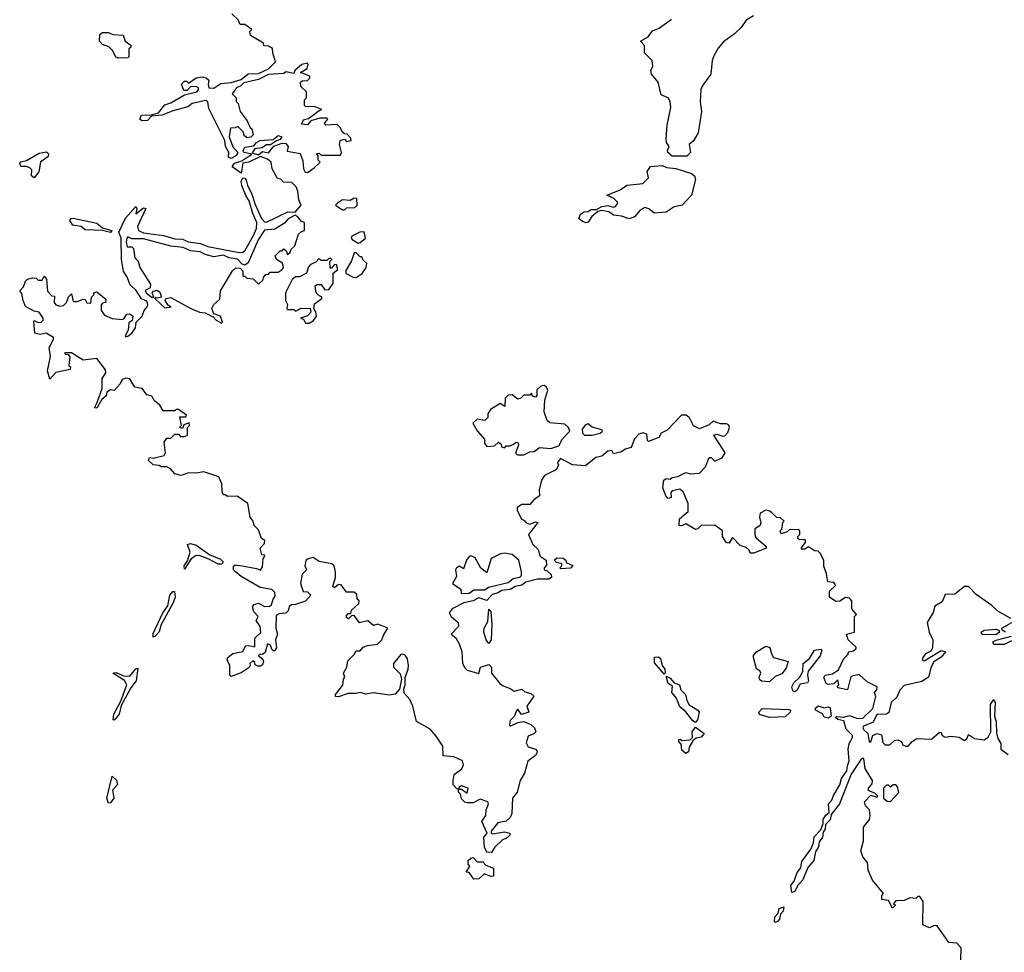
# Model space of a CAD drawing. Extents: x 2106670 to 2323771, y 35271 to 224896.
# Tile 380 of 419: x 2252560 to 2257609, y 191374 to 196155. Entities that reach past the tile are written whole.
import ezdxf

# ---------------------------------------------------------------- set-up
doc = ezdxf.new("R2010")
doc.units = 0

msp = doc.modelspace()

# ---------------------------------------------------------------- linework, layer by layer
at = {"layer": '0CON20XD'}
for points in [[(2253759.4, 195049.4), (2253774, 195085), (2253775.4, 195115.4), (2253755, 195162), (2253736.9, 195226.9), (2253720.8, 195250.7), (2253698.8, 195305), (2253695.5, 195325), (2253705, 195344.2), (2253715, 195342.5), (2253722.1, 195332.1), (2253727.5, 195305), (2253749.1, 195265), (2253767.2, 195207.2), (2253800, 195135), (2253815, 195118.1), (2253825, 195117.8), (2253935, 195169.2), (2253972.5, 195167.5), (2254002.5, 195205), (2253990.7, 195230.7), (2253986.4, 195276.4), (2253978.3, 195298.3), (2253955, 195320), (2253912.5, 195322.5), (2253898.3, 195338.3), (2253881.7, 195341.7), (2253855, 195390), (2253850, 195425), (2253830.7, 195440.7), (2253795, 195454), (2253735.5, 195424.5), (2253705, 195418.8), (2253695, 195367.5), (2253650, 195400), (2253660.6, 195419.4), (2253698.6, 195431.4), (2253750, 195465), (2253710, 195475), (2253706, 195485), (2253715, 195501.2), (2253761.2, 195508.8), (2253774, 195526), (2253793.6, 195536.4), (2253859.5, 195540.5), (2253885, 195560.8), (2253903.3, 195555), (2253895, 195540), (2253876.4, 195533.6), (2253846.7, 195513.3), (2253825, 195513.8), (2253802.3, 195497.7), (2253766.2, 195493.8), (2253751.7, 195471.7), (2253785, 195462.5), (2253805, 195480), (2253835, 195472.5), (2253863, 195507), (2253905, 195522.5), (2253925, 195520), (2253936.7, 195505), (2253931.7, 195481.7), (2253998.3, 195468.3), (2254011.7, 195431.7), (2254015, 195390), (2254023.6, 195373.6), (2254035, 195372.5), (2254070, 195395), (2254100, 195425), (2254090, 195435), (2254090, 195455), (2254081.7, 195468.3), (2254095, 195470), (2254105, 195460), (2254205, 195460), (2254210, 195475), (2254200, 195515), (2254203.8, 195536.2), (2254225, 195542.5), (2254235, 195530), (2254260, 195535), (2254258.3, 195548.3), (2254238.3, 195568.3), (2254225, 195570), (2254211.7, 195581.7), (2254205, 195600), (2254187, 195617), (2254130, 195615), (2254122.5, 195625), (2254140, 195645), (2254135, 195650), (2254099.3, 195650.7), (2254053.6, 195636.4), (2254035, 195616.7), (2254005, 195620), (2254015, 195641.2), (2254040.7, 195649.3), (2254095, 195690), (2254110, 195695), (2254075, 195707.5), (2254025, 195710), (2254020, 195715), (2254020, 195745), (2254030, 195755), (2254030, 195785), (2254001.7, 195811.7), (2254000, 195835), (2254008.3, 195841.7), (2254035, 195842.5), (2254047.5, 195855), (2254047.5, 195865), (2254000, 195885), (2254033.3, 195905), (2254038.8, 195925), (2254035, 195932.5), (2254006.2, 195925), (2253970, 195895), (2253965, 195880), (2253925, 195887.5), (2253915, 195880), (2253835, 195874), (2253785, 195848), (2253709.5, 195830.5), (2253694.3, 195815.7), (2253672.5, 195805), (2253650, 195775), (2253670, 195755), (2253670, 195735), (2253680, 195725), (2253690, 195685), (2253727, 195637), (2253741.7, 195601.7), (2253750, 195595), (2253757.5, 195565), (2253745, 195552.5), (2253725, 195550), (2253711.7, 195561.7), (2253708.3, 195578.3), (2253678.3, 195608.3), (2253665, 195600), (2253641.7, 195598.3), (2253634, 195554), (2253652.4, 195502.4), (2253678, 195475), (2253671.7, 195458.3), (2253645, 195442.9), (2253630.6, 195450.6), (2253632.9, 195475), (2253615.7, 195505), (2253612, 195535), (2253530.5, 195700.5), (2253523.9, 195733.9), (2253515, 195741.2), (2253445, 195726), (2253421.7, 195708.3), (2253345, 195688), (2253290, 195665), (2253235, 195660), (2253215, 195638.1), (2253185.7, 195635.7), (2253176, 195645), (2253185, 195665.8), (2253235, 195666.7), (2253271.7, 195678.3), (2253305, 195718.8), (2253335, 195728.8), (2253405, 195770), (2253467.5, 195785), (2253477.5, 195795), (2253477.5, 195805), (2253465, 195812.5), (2253435, 195810), (2253418.3, 195791.7), (2253401.7, 195791.7), (2253390, 195825), (2253405, 195840), (2253415, 195840), (2253425, 195830), (2253465, 195857.5), (2253495, 195862.5), (2253517, 195857), (2253530, 195845), (2253527, 195823), (2253530, 195805), (2253555, 195804.2), (2253592, 195828), (2253645, 195832.9), (2253695, 195848.8), (2253731.9, 195878.1), (2253785, 195878.9), (2253835, 195903.8), (2253871.7, 195938.3), (2253857.5, 195985), (2253857, 196007), (2253835, 196020), (2253811.7, 196021.7), (2253810, 196035), (2253743.6, 196073.6), (2253740, 196095), (2253750, 196105), (2253715, 196130), (2253690, 196130), (2253680, 196155), (2253647.5, 196185)], [(2256322.9, 196175), (2256285, 196151.9), (2256259.5, 196115), (2256225, 196082.2), (2256168.9, 196041.1), (2256140.9, 196009.1), (2256119.7, 195970.3), (2256111.1, 195945), (2256103.3, 195875), (2256059.6, 195815), (2256052.9, 195797.1), (2256049.6, 195735), (2256056.2, 195685), (2256038.2, 195575), (2256015, 195534), (2255993.3, 195515), (2256000, 195475), (2255980, 195455), (2255905, 195454.6), (2255884, 195475), (2255881.2, 195485), (2255890, 195505), (2255875.9, 195525.9), (2255874.3, 195544.3), (2255879.3, 195615), (2255899.4, 195705), (2255895.5, 195735), (2255885, 195754), (2255849.5, 195769.5), (2255834.2, 195834.2), (2255800, 195875), (2255796.7, 195895), (2255806.4, 195916.4), (2255803.3, 195945), (2255763.3, 195985), (2255763, 196023), (2255742.5, 196045), (2255782.4, 196067.6), (2255805, 196097.5), (2255838.7, 196111.3), (2255902.4, 196157.6)], [(2253065, 195957.5), (2253053.6, 195963.6), (2253037.5, 195995), (2253016.4, 196016.4), (2252985, 196027.5), (2252970, 196045), (2252971.7, 196078.3), (2252985, 196090), (2253015, 196090), (2253038.3, 196078.3), (2253090, 196075), (2253100, 196045), (2253130, 196025), (2253130, 196015), (2253120, 196005), (2253120, 195965), (2253115, 195960), (2253065, 195957.5)], [(2252635, 195344), (2252620, 195355), (2252622, 195385), (2252614.4, 195394.4), (2252595, 195401.9), (2252565, 195402), (2252560.9, 195419.1), (2252565, 195426.2), (2252595, 195434), (2252659.7, 195470.3), (2252697.1, 195477.1), (2252707, 195467), (2252706.3, 195453.7), (2252666.9, 195425), (2252658.1, 195375), (2252635, 195344)], [(2255465, 195114.2), (2255445, 195120), (2255427.5, 195135), (2255435, 195157.5), (2255455, 195170), (2255475, 195172.5), (2255488.3, 195181.7), (2255517.5, 195182.5), (2255545, 195197.5), (2255575, 195202.5), (2255605, 195193.3), (2255615, 195197.5), (2255627.5, 195215), (2255625, 195220), (2255605, 195240), (2255570, 195255), (2255635, 195281.2), (2255675, 195307.1), (2255755, 195315.7), (2255784.4, 195345), (2255777.3, 195377.3), (2255795, 195401.9), (2255855, 195407.7), (2255877.3, 195397.3), (2255925, 195391.5), (2256005, 195366.5), (2256020, 195355), (2256026, 195335), (2256005, 195256.2), (2255956.2, 195205), (2255915, 195196), (2255875, 195168.8), (2255813.6, 195163.6), (2255786.1, 195186.1), (2255765, 195192.5), (2255740.7, 195179.3), (2255712.5, 195145), (2255685, 195134.3), (2255645, 195148), (2255605, 195152.9), (2255580.5, 195170.5), (2255542.5, 195177.5), (2255525, 195172.5), (2255493.9, 195146.1), (2255475, 195116.2), (2255465, 195114.2)], [(2254225, 195180), (2254235, 195190), (2254278.3, 195191.7), (2254290, 195205), (2254288.3, 195238.3), (2254275, 195240), (2254255, 195227.5), (2254215, 195231.2), (2254190, 195215), (2254180, 195205), (2254215, 195180), (2254225, 195180)], [(2255134.4, 193255.6), (2255101.2, 193248.8), (2255075, 193233.3), (2255030.5, 193229.5), (2255013.1, 193216.9), (2254982.3, 193207.7), (2254955, 193177.5), (2254915, 193191.4), (2254884.5, 193175.5), (2254836.7, 193165), (2254776.7, 193135), (2254762.5, 193115), (2254772.5, 193095), (2254807.5, 193065), (2254810, 193045), (2254772.5, 193005), (2254796.4, 192986.4), (2254813.3, 192955), (2254826.4, 192916.4), (2254831.2, 192855), (2254842.4, 192832.4), (2254855, 192820.8), (2254915, 192802.5), (2254923.6, 192836.4), (2254965, 192850), (2254980, 192835), (2254980, 192805), (2255022, 192752), (2255039.3, 192739.3), (2255075, 192726.7), (2255095, 192712.5), (2255135, 192722.5), (2255149.3, 192709.3), (2255180.7, 192700.7), (2255197, 192687), (2255160, 192635), (2255170, 192605), (2255132.5, 192592.5), (2255115, 192620), (2255105, 192610), (2255096.7, 192585), (2255075, 192562.5), (2255071.2, 192541.2), (2255075, 192532.5), (2255115, 192552.5), (2255145, 192557.8), (2255181.3, 192541.3), (2255199.2, 192525), (2255205.7, 192504.3), (2255196.4, 192493.6), (2255168, 192482), (2255157.1, 192447.1), (2255167.1, 192427.1), (2255205, 192416.2), (2255213.3, 192405), (2255210.7, 192389.3), (2255197.5, 192377.5), (2255165.8, 192354.2), (2255148.1, 192291.9), (2255125.8, 192255), (2255111.2, 192195), (2255086.7, 192165), (2255083.8, 192085), (2255075.7, 192064.3), (2255055, 192046), (2255012.1, 192037.9), (2254976.7, 191995), (2254977.5, 191985), (2254985, 191981.2), (2255045, 191990.8), (2255072.5, 191985), (2255073.3, 191975), (2255055, 191956.7), (2255035, 191950), (2254997, 191913), (2254980, 191885), (2254955, 191887.5), (2254943.6, 191913.6), (2254940, 191965), (2254957.5, 191985), (2254930, 192045), (2254950, 192075), (2254951.2, 192105), (2254963.8, 192135), (2254960, 192145), (2254921.2, 192158.8), (2254885, 192140), (2254855, 192140), (2254843, 192143), (2254825, 192160), (2254820, 192185), (2254810, 192195), (2254810, 192210), (2254825, 192210), (2254855, 192190), (2254860, 192215), (2254825, 192227.5), (2254811.7, 192218.3), (2254810, 192210), (2254801.7, 192211.7), (2254783, 192233), (2254782.5, 192255), (2254787.5, 192285), (2254826.7, 192315), (2254835.8, 192335), (2254831.2, 192355), (2254786.4, 192376.4), (2254730.7, 192380.7), (2254730, 192430), (2254695, 192482.5), (2254665, 192517.5), (2254595, 192557.5), (2254576.2, 192635), (2254560.7, 192670.7), (2254531.7, 192701.7), (2254530, 192725), (2254536.7, 192745), (2254537, 192783), (2254552.5, 192825), (2254553.3, 192845), (2254547.7, 192877.7), (2254537.5, 192895), (2254525, 192902.5), (2254515, 192900), (2254477.5, 192855), (2254477.5, 192835), (2254510.7, 192800.7), (2254517.5, 192775), (2254507, 192723), (2254485, 192697.5), (2254455, 192692.5), (2254375, 192703.3), (2254335, 192697.5), (2254305, 192706.7), (2254285, 192700), (2254245, 192700), (2254195, 192683.3), (2254180, 192685), (2254180, 192695), (2254217, 192743), (2254220, 192775), (2254227.5, 192785), (2254220, 192805), (2254237.5, 192835), (2254241.7, 192868.3), (2254275, 192900), (2254285, 192920), (2254305, 192920), (2254321.7, 192938.3), (2254343, 192947), (2254395, 192953.3), (2254416.2, 192975), (2254426.4, 193003.6), (2254447.5, 193035), (2254396.4, 193056.4), (2254375, 193050), (2254345, 193072.5), (2254303, 193063), (2254275, 193100), (2254261.7, 193098.3), (2254246.4, 193083.6), (2254235, 193090), (2254235, 193100), (2254245, 193110), (2254258.3, 193111.7), (2254261.7, 193128.3), (2254298.3, 193161.7), (2254300, 193175), (2254290, 193185), (2254288.3, 193208.3), (2254275, 193220), (2254235, 193220), (2254208.3, 193258.3), (2254195, 193260), (2254175, 193242.5), (2254165, 193250), (2254180, 193295), (2254180, 193325), (2254172.5, 193355), (2254160, 193365), (2254095, 193377.5), (2254065, 193397.5), (2254038.3, 193391.7), (2254027, 193383), (2254022.5, 193355), (2254030, 193335), (2254008.3, 193311.7), (2254000, 193265), (2254013.3, 193223.3), (2254035, 193221.2), (2254052.5, 193205), (2254026.1, 193173.9), (2253975, 193156.7), (2253954.1, 193155.9), (2253942.5, 193147.5), (2253936.2, 193125), (2253925, 193113.3), (2253890.7, 193109.3), (2253875, 193100), (2253873.6, 193036.4), (2253881.2, 193005), (2253872.5, 192975), (2253877.5, 192935), (2253865, 192917.5), (2253853.9, 192923.9), (2253845, 192950), (2253830, 192955), (2253819.2, 192910.8), (2253805, 192900), (2253795, 192902.5), (2253783.3, 192895), (2253806.2, 192876.2), (2253810, 192865), (2253805, 192847.5), (2253795, 192840), (2253780.5, 192840.5), (2253767.5, 192847.5), (2253765, 192860), (2253755, 192867.5), (2253740, 192855), (2253742.5, 192845), (2253736.1, 192833.9), (2253695, 192807.5), (2253645, 192787.5), (2253637.5, 192795), (2253637.5, 192845), (2253623, 192873), (2253626.7, 192885), (2253652.5, 192905), (2253703.8, 192916.2), (2253717.5, 192945), (2253735, 192947.5), (2253765, 192940), (2253765.8, 192985), (2253797, 193013), (2253792.5, 193045), (2253773.3, 193075), (2253782.5, 193095), (2253760, 193120), (2253754.4, 193145.6), (2253762.4, 193157.6), (2253785, 193164.4), (2253815, 193147.1), (2253841.7, 193148.3), (2253851.2, 193155), (2253860, 193185), (2253870.7, 193199.3), (2253868.1, 193218.1), (2253853.2, 193233.2), (2253793.8, 193243.8), (2253695, 193300.5), (2253666.2, 193325), (2253656.2, 193335), (2253657, 193353), (2253665, 193360), (2253700, 193355), (2253775, 193342), (2253795, 193333.3), (2253805, 193350), (2253808.3, 193391.7), (2253816.2, 193405), (2253815, 193410), (2253801.7, 193411.7), (2253792.5, 193445), (2253815, 193470), (2253817.5, 193485), (2253800, 193495), (2253785, 193540), (2253762.5, 193562.5), (2253757.5, 193585), (2253742.5, 193605), (2253730, 193675), (2253675, 193712.5), (2253625, 193710), (2253615, 193720), (2253605, 193720), (2253597.5, 193735), (2253596.7, 193775), (2253581.7, 193811.7), (2253505, 193836.7), (2253465, 193830), (2253425, 193832.5), (2253388.3, 193818.3), (2253355, 193827.5), (2253333, 193853), (2253315, 193862.5), (2253285, 193862.5), (2253275, 193870), (2253245, 193873.3), (2253220, 193895), (2253225, 193910), (2253245, 193907.5), (2253300, 193920), (2253307.5, 193935), (2253300.7, 193989.3), (2253315, 194010), (2253335, 194010), (2253355, 194030), (2253375, 194030), (2253385, 194017.5), (2253405, 194017.5), (2253420, 194025), (2253420, 194065), (2253430, 194075), (2253428.3, 194088.3), (2253401.7, 194078.3), (2253395, 194060), (2253380, 194065), (2253390, 194075), (2253381.7, 194118.3), (2253411.7, 194118.3), (2253415, 194127.5), (2253375, 194156.7), (2253363, 194157), (2253355, 194150), (2253295, 194150), (2253279.3, 194179.3), (2253250.7, 194200.7), (2253236.7, 194225), (2253212.3, 194232.3), (2253187.5, 194265), (2253151.1, 194271.1), (2253125, 194313.8), (2253105, 194318), (2253085, 194310), (2253075, 194288.8), (2253045, 194253.3), (2253025, 194256.7), (2253007.5, 194245), (2253003.6, 194226.4), (2252981.7, 194208.3), (2252955, 194163.3), (2252944, 194165), (2252957.5, 194192.5), (2252982.5, 194265), (2252982.5, 194315), (2253002.5, 194345), (2253000.7, 194360.7), (2252955, 194418.8), (2252885, 194410), (2252825, 194447.5), (2252795, 194447.5), (2252790, 194445), (2252795, 194440), (2252808.3, 194438.3), (2252817, 194427), (2252812.5, 194382.5), (2252820, 194375), (2252818.3, 194361.7), (2252745, 194346.2), (2252715, 194312.5), (2252703.1, 194355), (2252717.8, 194427.8), (2252711.2, 194475), (2252733.3, 194515), (2252733.3, 194525), (2252695, 194547.5), (2252665, 194541.2), (2252637.5, 194547.5), (2252632.3, 194607.7), (2252635, 194612.5), (2252655, 194602.5), (2252670, 194605), (2252680, 194615), (2252680, 194625), (2252660, 194655), (2252635, 194660), (2252590, 194685), (2252577.5, 194715), (2252571.7, 194751.7), (2252560, 194765), (2252580, 194785), (2252590, 194815), (2252600, 194825), (2252625, 194832.5), (2252645, 194830), (2252655, 194820), (2252675, 194820), (2252685, 194840), (2252697.5, 194825), (2252703, 194763), (2252725, 194740), (2252738.3, 194738.3), (2252737.5, 194705), (2252745, 194693.3), (2252765, 194686.7), (2252785, 194690), (2252800, 194705), (2252810, 194735), (2252825, 194750), (2252835, 194710), (2252855, 194710), (2252885, 194722.5), (2252895, 194720), (2252903.8, 194703.8), (2252925, 194702.5), (2252928.3, 194731.7), (2252940, 194745), (2252940, 194755), (2252955, 194760), (2253001.7, 194721.7), (2253000, 194705), (2252985, 194702.5), (2252977, 194693), (2252977.5, 194665), (2252995, 194640), (2253035, 194622.5), (2253085, 194617.5), (2253096.4, 194623.6), (2253110, 194645), (2253125, 194647.5), (2253140, 194635), (2253136.7, 194613.3), (2253119.3, 194600.7), (2253116.4, 194563.6), (2253100, 194535), (2253105, 194530), (2253115, 194533.3), (2253135, 194547.5), (2253153.8, 194575), (2253157.5, 194605), (2253188.8, 194635), (2253198, 194665), (2253215.8, 194684.2), (2253217.5, 194695), (2253211.4, 194711.4), (2253184.2, 194724.2), (2253157, 194767), (2253126.2, 194795), (2253111.2, 194835), (2253092, 194865), (2253081.9, 194925), (2253080.6, 195035), (2253068.6, 195065), (2253102, 195138), (2253155, 195197.5), (2253160, 195185), (2253155, 195160), (2253195, 195190), (2253207, 195187), (2253164.4, 195095.6), (2253169.5, 195075), (2253195, 195061.5), (2253298, 195048), (2253355, 195031.8), (2253395, 195029.5), (2253425, 195016.5), (2253487.3, 195007.3), (2253525, 194992.9), (2253685, 194961.9), (2253705, 194964), (2253716.6, 194973.4), (2253759.4, 195049.4)], [(2253025, 195064.4), (2252984.2, 195074.2), (2252895, 195078.1), (2252875, 195094.4), (2252831.9, 195101.9), (2252817.1, 195125), (2252823.3, 195135), (2252835, 195136.7), (2252955, 195112.2), (2252985, 195088), (2253033.3, 195075), (2253025, 195064.4)], [(2253595, 194600), (2253600, 194605), (2253590, 194635), (2253555, 194647.5), (2253546, 194675), (2253555.8, 194694.2), (2253587, 194723), (2253588.8, 194765), (2253651.8, 194868.2), (2253667.9, 194882.1), (2253690.5, 194880.5), (2253703.3, 194865), (2253705, 194840), (2253715, 194840), (2253725, 194830), (2253757, 194827), (2253785, 194800), (2253808.3, 194821.7), (2253810, 194835), (2253821.7, 194848.3), (2253835, 194850), (2253845, 194860), (2253885, 194860), (2253906.2, 194873.8), (2253912.5, 194885), (2253907, 194907), (2253877.5, 194925), (2253870, 194945), (2253895, 194970), (2253905, 194970), (2253915, 194980), (2253928.3, 194968.3), (2253931.7, 194951.7), (2253945, 194960), (2253951.7, 194978.3), (2253970, 194995), (2253990, 195055), (2254005, 195070), (2254020, 195075), (2254020, 195115), (2254005, 195120), (2253985, 195146.7), (2253973, 195153), (2253936, 195134), (2253918.5, 195111.5), (2253868.6, 195081.4), (2253815, 195076.5), (2253782.8, 195027.2), (2253731.4, 194908.6), (2253715, 194896.2), (2253701.4, 194901.4), (2253677, 194927), (2253634.6, 194934.6), (2253605, 194947.5), (2253555, 194940), (2253511.1, 194951.1), (2253485, 194965.6), (2253435, 194970), (2253397.5, 194987.5), (2253334.5, 194994.5), (2253265, 195012.5), (2253195, 195031.1), (2253135, 195030.8), (2253115, 195042.5), (2253110, 195035), (2253106.2, 195015), (2253111.2, 194991.2), (2253135, 194991.2), (2253142.7, 194982.7), (2253150, 194935), (2253167.1, 194917.1), (2253176.7, 194885), (2253230, 194800), (2253229.2, 194780.8), (2253203.3, 194766.7), (2253208.8, 194755), (2253235, 194733.3), (2253248.3, 194731.7), (2253240, 194755), (2253246.1, 194763.9), (2253265, 194768), (2253278.9, 194758.9), (2253286.7, 194733.3), (2253265, 194726.7), (2253255, 194730), (2253252.5, 194725), (2253305, 194677.5), (2253337.5, 194682.5), (2253321.7, 194691.7), (2253306.7, 194715), (2253310, 194725), (2253335, 194731.2), (2253437.5, 194675), (2253482.5, 194655), (2253511.7, 194651.7), (2253552.3, 194632.3), (2253567.5, 194615), (2253595, 194600)], [(2254295, 195010), (2254305, 195012.5), (2254332.5, 195035), (2254327, 195067), (2254303.6, 195066.4), (2254263.3, 195045), (2254260, 195035), (2254265, 195027.5), (2254295, 195010)], [(2254045, 194600), (2254066.4, 194613.6), (2254081.2, 194635), (2254078.8, 194655), (2254067.5, 194675), (2254071.2, 194698.8), (2254110, 194725), (2254110, 194735), (2254095, 194740), (2254080, 194755), (2254075, 194790), (2254083, 194797), (2254105, 194797.5), (2254125, 194770), (2254145, 194772.5), (2254167, 194803), (2254167.5, 194855), (2254191.2, 194875), (2254185, 194900), (2254171.7, 194898.3), (2254158.3, 194881.7), (2254151.7, 194881.7), (2254150, 194915), (2254160, 194925), (2254155, 194930), (2254145, 194930), (2254135, 194920), (2254105, 194920), (2254095, 194930), (2254078.3, 194911.7), (2254050.7, 194899.3), (2254041.2, 194888.8), (2254030, 194855), (2253995, 194837.5), (2253975, 194837.5), (2253957, 194823), (2253923.3, 194755), (2253922.5, 194715), (2253932.5, 194695), (2253930, 194675), (2253935, 194670), (2253965, 194670), (2253975, 194660), (2254003.6, 194676.4), (2254050, 194675), (2254052.5, 194655), (2254035, 194637.5), (2254000, 194625), (2254015, 194620), (2254025, 194600), (2254045, 194600)], [(2254285, 194833.3), (2254316.1, 194853.9), (2254336.7, 194885), (2254340, 194905), (2254321.7, 194921.7), (2254315, 194940), (2254305, 194940), (2254285, 194960), (2254275, 194960), (2254261.7, 194918.3), (2254230, 194865), (2254234.3, 194854.3), (2254270, 194835), (2254285, 194833.3)], [(2255113.8, 193923.8), (2255145, 193924.5), (2255175, 193939.2), (2255198.3, 193941.7), (2255225, 193962.5), (2255284, 193956), (2255325, 193970), (2255343.2, 194006.8), (2255380, 194045), (2255373.8, 194065), (2255355, 194081.2), (2255278.3, 194088.3), (2255265, 194100), (2255250, 194145), (2255253.3, 194205), (2255268.8, 194255), (2255261.7, 194271.7), (2255249.3, 194279.3), (2255233, 194277), (2255211.7, 194258.3), (2255211.7, 194228.3), (2255205, 194220), (2255190, 194225), (2255185, 194240), (2255175, 194230), (2255145, 194230), (2255130, 194215), (2255115, 194210), (2255085, 194232.5), (2255065, 194230), (2255050, 194215), (2255048.3, 194171.7), (2255023, 194187), (2254973.6, 194156.4), (2254960, 194135), (2254960, 194115), (2254945, 194100), (2254905, 194107.5), (2254883, 194087), (2254905, 194047.5), (2254942.5, 194005), (2254943.6, 193983.6), (2254955, 193967.5), (2254995, 193970), (2255015, 193990), (2255028.3, 193978.3), (2255030, 193965), (2255045, 193960), (2255055, 193970), (2255075, 193970), (2255091.7, 193978.3), (2255105, 193990), (2255116.4, 193986.4), (2255117.5, 193975), (2255101.7, 193931.7), (2255113.8, 193923.8)], [(2257386.4, 191333.6), (2257387, 191397), (2257365, 191420), (2257323.6, 191423.6), (2257265, 191510), (2257248.3, 191511.7), (2257225, 191500), (2257190, 191515), (2257192.5, 191635), (2257175, 191660), (2257165, 191660), (2257155, 191650), (2257125, 191652.5), (2257095, 191640), (2257053, 191637), (2257040, 191625), (2257050, 191615), (2257035, 191600), (2257015, 191640), (2256980, 191645), (2256980, 191665), (2256990, 191675), (2256933, 191743), (2256910, 191795), (2256907.5, 191835), (2256883.9, 191863.9), (2256872.5, 191895), (2256886.2, 191945), (2256886.7, 192015), (2256916.7, 192055), (2256920, 192075), (2256917.5, 192105), (2256897.5, 192125), (2256892.5, 192145), (2256925, 192180), (2256955, 192170), (2256960, 192175), (2256945, 192190), (2256921.7, 192198.3), (2256913, 192203), (2256912.5, 192215), (2256931.7, 192238.3), (2256932.5, 192255), (2256895.6, 192315.6), (2256888.8, 192365), (2256885, 192370), (2256875, 192363.8), (2256823, 192287), (2256762.9, 192135), (2256720, 192080), (2256715, 192052.5), (2256691.2, 192028.8), (2256690.8, 192005), (2256679.3, 191990.7), (2256676.5, 191965), (2256659.7, 191940.3), (2256655.6, 191915), (2256640.6, 191889.4), (2256632.2, 191845), (2256600.8, 191809.2), (2256575.3, 191744.7), (2256548.5, 191715), (2256535, 191685.8), (2256520, 191680), (2256514.4, 191715.6), (2256530.9, 191739.1), (2256546.3, 191783.7), (2256565, 191807.5), (2256571.2, 191838.8), (2256616.8, 191903.2), (2256630, 191935), (2256633.9, 191966.1), (2256668.3, 192001.7), (2256680, 192035), (2256680, 192055), (2256692.9, 192077.1), (2256710, 192090), (2256706.7, 192135), (2256725, 192153.3), (2256732.1, 192177.9), (2256765, 192232.5), (2256774.4, 192265.6), (2256800.8, 192305), (2256805, 192330), (2256813.3, 192355), (2256807.5, 192415), (2256812.5, 192445), (2256830, 192475), (2256830, 192485), (2256798.3, 192518.3), (2256785, 192560), (2256755, 192566.7), (2256743, 192577), (2256747.5, 192582.5), (2256785, 192580), (2256815, 192587.5), (2256855, 192572.9), (2256882.5, 192575), (2256935, 192623.3), (2256950, 192685), (2256942.5, 192705), (2256955, 192720), (2256957.5, 192735), (2256905, 192760), (2256865, 192797.5), (2256821.7, 192788.3), (2256805, 192720), (2256755, 192730), (2256752.5, 192737.5), (2256760, 192745), (2256755, 192770), (2256735, 192750), (2256705, 192747.5), (2256695, 192752.5), (2256683.6, 192783.6), (2256690, 192795), (2256728, 192802), (2256758, 192822), (2256785, 192880), (2256808.3, 192901.7), (2256810, 192915), (2256835, 192920), (2256848.3, 192931.7), (2256848.3, 192938.3), (2256807.5, 192975), (2256800, 193005), (2256840, 193015), (2256840, 193095), (2256850, 193105), (2256827.5, 193135), (2256826.7, 193175), (2256815, 193190), (2256795, 193193.3), (2256765, 193173.3), (2256745, 193172.5), (2256712.5, 193195), (2256712.5, 193225), (2256742.5, 193255), (2256741.7, 193261.7), (2256735, 193270), (2256703, 193273), (2256697.5, 193315), (2256683.6, 193353.6), (2256682.5, 193385), (2256665, 193420), (2256655, 193430), (2256635, 193432.5), (2256605, 193452.5), (2256585, 193440), (2256570.7, 193440.7), (2256567.5, 193445), (2256590, 193475), (2256590, 193485), (2256585, 193490), (2256558.3, 193488.3), (2256550, 193495), (2256550, 193505), (2256560, 193515), (2256560, 193535), (2256551.7, 193541.7), (2256505, 193540), (2256495, 193530), (2256465, 193520), (2256460, 193535), (2256467.5, 193542.5), (2256473, 193577), (2256480, 193585), (2256461.7, 193601.7), (2256443, 193603), (2256417, 193627), (2256405.9, 193635.9), (2256385, 193640), (2256356.7, 193625), (2256353.3, 193605), (2256360, 193575), (2256355, 193560), (2256330, 193545), (2256330, 193515), (2256335, 193500), (2256387.5, 193455), (2256387.5, 193445), (2256325, 193420), (2256305, 193420), (2256300, 193435), (2256285, 193450), (2256255, 193460), (2256215, 193500), (2256198.3, 193471.7), (2256185, 193472.5), (2256163.8, 193505), (2256163.3, 193535), (2256125, 193563.8), (2256055, 193562.5), (2256037.5, 193545), (2256025, 193542), (2255975, 193570), (2255955, 193560), (2255941.7, 193561.7), (2255943, 193597), (2255987, 193633), (2255987.5, 193675), (2255962.5, 193735), (2255945, 193747.5), (2255905, 193740), (2255898.3, 193731.7), (2255900, 193705), (2255885, 193700), (2255873.3, 193713.3), (2255857.5, 193755), (2255863.3, 193795), (2255875, 193802.5), (2255895, 193800), (2255905, 193807.5), (2255935, 193812.5), (2255975, 193833.3), (2255997, 193827), (2256045, 193830), (2256077, 193863), (2256095, 193910), (2256105, 193910), (2256125, 193892.5), (2256161.7, 193908.3), (2256176.7, 193935), (2256120, 194025), (2256135, 194030), (2256165, 194020), (2256175, 194022.5), (2256190.7, 194039.3), (2256200, 194065), (2256196.4, 194076.4), (2256185, 194082.5), (2256153.6, 194083.6), (2256115, 194097.5), (2256095, 194077.5), (2256045, 194057.5), (2256015, 194072.5), (2255995, 194113.3), (2255977.3, 194127.3), (2255953, 194127), (2255879.3, 194050.7), (2255850, 194035), (2255836.4, 194013.6), (2255785, 193992.5), (2255778.3, 193998.3), (2255775, 194030), (2255755, 194036.7), (2255735, 194030), (2255713, 194007), (2255695, 193962.5), (2255665, 193953.8), (2255645, 193940), (2255605, 193930), (2255597, 193947), (2255575, 193943.3), (2255545, 193916.7), (2255515, 193910), (2255461.7, 193868.3), (2255395, 193873.8), (2255332.5, 193905), (2255317.5, 193885), (2255322.5, 193872.5), (2255311.7, 193848.3), (2255251.7, 193818.3), (2255235.8, 193795), (2255223.8, 193745), (2255226, 193714), (2255195.6, 193694.4), (2255175, 193668.8), (2255135, 193669.4), (2255110, 193655), (2255110.9, 193640.9), (2255132.5, 193595), (2255145, 193590), (2255156.2, 193575), (2255175, 193568.6), (2255205, 193580), (2255217, 193577), (2255168.1, 193515), (2255190.9, 193465), (2255219.1, 193439.1), (2255228.6, 193405), (2255260, 193385), (2255261.7, 193358.3), (2255250, 193345), (2255250, 193335), (2255265, 193330), (2255285, 193310), (2255287.5, 193295), (2255273, 193287), (2255215, 193287.5), (2255155, 193271.2), (2255134.4, 193255.6)], [(2255495, 194024.4), (2255536.7, 194035), (2255548.8, 194045), (2255545, 194052.5), (2255496.1, 194066.1), (2255475, 194082.5), (2255461.7, 194078.3), (2255443.8, 194056.2), (2255446.2, 194035), (2255455.8, 194025.8), (2255495, 194024.4)], [(2253405, 193337.5), (2253402.9, 193355), (2253419.7, 193380.3), (2253434.4, 193425), (2253420, 193465), (2253435, 193470), (2253465, 193461.2), (2253535, 193411.2), (2253590, 193390), (2253603.8, 193375), (2253596.3, 193363.7), (2253577, 193363), (2253529.1, 193389.1), (2253485, 193406.9), (2253465, 193408.5), (2253439.5, 193390.5), (2253405, 193337.5)], [(2254824, 193214), (2254865, 193214.3), (2254888.3, 193231.7), (2254945, 193231.9), (2254963.6, 193246.4), (2255065, 193270), (2255090, 193290), (2255125, 193297.5), (2255132.5, 193305), (2255132.5, 193325), (2255120, 193385), (2255085, 193412.5), (2255045, 193420), (2255025, 193417.5), (2254977, 193393), (2254955, 193320), (2254923.9, 193343.9), (2254895, 193396.2), (2254875, 193406.7), (2254865, 193403.3), (2254851.2, 193385), (2254835, 193340), (2254815, 193353.8), (2254800, 193345), (2254794.2, 193334.2), (2254799.3, 193300.7), (2254780, 193265), (2254821.2, 193235), (2254824, 193214)], [(2255335, 193340), (2255330, 193345), (2255340, 193355), (2255340, 193365), (2255313, 193373), (2255300, 193385), (2255314.2, 193395.8), (2255347.5, 193395), (2255360, 193385), (2255361.7, 193371.7), (2255396.2, 193356.2), (2255385, 193343.8), (2255335, 193340)], [(2253245, 192990), (2253245, 193007.5), (2253293.3, 193115), (2253319.7, 193150.3), (2253330, 193205), (2253345, 193223.8), (2253353.3, 193223.3), (2253356.7, 193195), (2253346.7, 193165), (2253286, 193055), (2253275, 193016.7), (2253255, 192993.8), (2253245, 192990)], [(2257642.5, 193085), (2257575, 193122.5), (2257545, 193152.5), (2257465, 193207.5), (2257425, 193250), (2257405, 193250), (2257355, 193210), (2257305, 193207.5), (2257289.3, 193170.7), (2257251.7, 193148.3), (2257243.6, 193116.4), (2257213.3, 193065), (2257223.8, 193015), (2257242.5, 192975), (2257240.8, 192935), (2257231.7, 192918.3), (2257205, 192903.3), (2257191.2, 192885), (2257187.5, 192875), (2257198.3, 192868.3), (2257285, 192920.8), (2257307.5, 192915), (2257285, 192886.2), (2257246.4, 192863.6), (2257233, 192837), (2257220, 192785), (2257185, 192762.5), (2257095, 192742.5), (2257072.6, 192717.4), (2257057.9, 192682.1), (2257028, 192655), (2257016.9, 192603.1), (2257004.4, 192595.6), (2256955, 192592.9), (2256936.8, 192553.2), (2256887, 192533), (2256882.9, 192525), (2256887.5, 192515), (2256908, 192495), (2256915, 192452.5), (2256925, 192452.5), (2256934.2, 192485.8), (2256955, 192496.2), (2256978.3, 192488.3), (2256985, 192450), (2256998.3, 192438.3), (2257021.7, 192438.3), (2257045, 192460), (2257065, 192462.5), (2257080, 192455), (2257090, 192435), (2257105, 192430), (2257115, 192430), (2257136.1, 192453.9), (2257160.8, 192469.2), (2257235, 192466.7), (2257275, 192500), (2257285, 192500), (2257290, 192485), (2257305, 192477.5), (2257335, 192482.5), (2257377.5, 192477.5), (2257405, 192460), (2257418.3, 192471.7), (2257425, 192490), (2257455, 192470), (2257505, 192462.5), (2257525, 192477.5), (2257540, 192505), (2257537.5, 192645), (2257555, 192670), (2257562.5, 192655), (2257557.5, 192585), (2257566.7, 192555), (2257568.3, 192498.3), (2257575, 192470), (2257590, 192445), (2257590, 192415), (2257628.3, 192388.3)], [(2254965, 192956.7), (2254951.4, 192975), (2254939.2, 193015), (2254942, 193035), (2254960.3, 193069.7), (2254965, 193132.5), (2254975, 193120), (2254981.4, 193055), (2254976.9, 192975), (2254965, 192956.7)], [(2257614.3, 193014.3), (2257597.5, 193025), (2257596.7, 193035), (2257647.5, 193065)], [(2257565, 193002), (2257495, 193004), (2257490, 193015), (2257505, 193026), (2257565, 193030), (2257580, 193025), (2257583.3, 193015), (2257565, 193002)], [(2257645, 192970), (2257608.3, 192951.7), (2257555, 192952.5), (2257550, 192965), (2257566.4, 192973.6), (2257646.1, 192993.9)], [(2256405, 192761.2), (2256363.3, 192763.3), (2256355, 192770), (2256352.5, 192785), (2256360, 192805), (2256355, 192817.5), (2256337.5, 192827.5), (2256323.3, 192885), (2256323.3, 192895), (2256337.5, 192915), (2256385, 192943.3), (2256405.8, 192935.8), (2256414.1, 192904.1), (2256425.9, 192885.9), (2256500, 192865), (2256489.5, 192830.5), (2256467.7, 192802.3), (2256432.9, 192787.1), (2256405, 192761.2)], [(2256535, 192710), (2256523.9, 192713.9), (2256518.8, 192735), (2256528.8, 192755), (2256558.1, 192781.9), (2256576.2, 192813.8), (2256576.7, 192855), (2256609.1, 192880.9), (2256635, 192922.5), (2256668, 192928), (2256673, 192923), (2256665, 192893.8), (2256603.3, 192815), (2256598.8, 192795), (2256603.8, 192765), (2256598.8, 192755), (2256562.1, 192747.9), (2256545, 192716.7), (2256535, 192710)], [(2255865, 192800), (2255815, 192857.5), (2255815, 192886.2), (2255835, 192889.2), (2255845, 192880), (2255853.8, 192843.8), (2255868.8, 192825), (2255870, 192805), (2255865, 192800)], [(2253045, 192563.3), (2253040, 192565), (2253042.5, 192595), (2253079.1, 192660.9), (2253108.6, 192745), (2253098.1, 192768.1), (2253037.5, 192805), (2253055, 192808.6), (2253091.7, 192791.7), (2253125, 192790), (2253155, 192826.7), (2253165, 192830), (2253157.1, 192765), (2253130.2, 192729.8), (2253080.5, 192639.5), (2253070, 192595), (2253045, 192563.3)], [(2256025, 192552.5), (2256010.7, 192560.7), (2255975.9, 192605.9), (2255945, 192632.5), (2255927.1, 192677.1), (2255903.8, 192705), (2255907.5, 192737.5), (2255885, 192752.5), (2255875, 192790), (2255895, 192780), (2255916, 192756), (2255942.5, 192745), (2255949.5, 192719.5), (2255973.3, 192695), (2255980, 192665), (2255992.5, 192642.5), (2256036.7, 192615), (2256043.3, 192605), (2256036, 192565), (2256025, 192552.5)], [(2256405, 192578), (2256353, 192593), (2256350, 192605), (2256367, 192623), (2256505, 192618.8), (2256512.5, 192615), (2256510, 192605), (2256485, 192581.2), (2256405, 192578)], [(2256705, 192573.8), (2256685, 192580), (2256676.4, 192596.4), (2256640, 192615), (2256640, 192625), (2256655, 192637.5), (2256685, 192627.5), (2256705, 192632.5), (2256715, 192627.5), (2256720, 192585), (2256705, 192573.8)], [(2255975, 192393.3), (2255955, 192410), (2255951.7, 192441.7), (2255940, 192455), (2255940, 192465), (2255947, 192467), (2255955, 192460), (2255997.5, 192462.5), (2256010, 192475), (2256007.5, 192505), (2256025, 192527.5), (2256070, 192495), (2256055, 192477.5), (2256028.3, 192471.7), (2256011.7, 192458.3), (2255992.5, 192425), (2255988.8, 192401.2), (2255975, 192393.3)], [(2253015, 192138.8), (2253006.9, 192165), (2253035, 192276.7), (2253055.8, 192255.8), (2253060.8, 192235), (2253036.2, 192205), (2253042.5, 192165), (2253025, 192140), (2253015, 192138.8)], [(2257025, 192147.5), (2257067, 192193), (2257061.7, 192221.7), (2257051.7, 192231.7), (2257038.3, 192231.7), (2257025, 192220), (2257015, 192230), (2257005, 192230), (2256990, 192215), (2256990, 192165), (2257008.3, 192148.3), (2257025, 192147.5)], [(2254889.3, 191749.3), (2254865, 191782.5), (2254850, 191785), (2254867.5, 191815), (2254860, 191825), (2254860, 191845), (2254873, 191857), (2254885, 191860), (2254905, 191837.5), (2254935, 191837.5), (2254950.8, 191820.8), (2254990, 191805), (2254990, 191765), (2254975, 191762.5), (2254943.6, 191776.4), (2254915, 191750), (2254889.3, 191749.3)], [(2256435, 191526.7), (2256430, 191530), (2256431.9, 191555), (2256448.8, 191575), (2256455, 191598), (2256477.5, 191607.5), (2256475.5, 191585), (2256461.1, 191568.9), (2256456.5, 191543.5), (2256445, 191532.5), (2256435, 191526.7)]]:
    msp.add_lwpolyline(points, dxfattribs=at)

doc.saveas('drawing.dxf')
